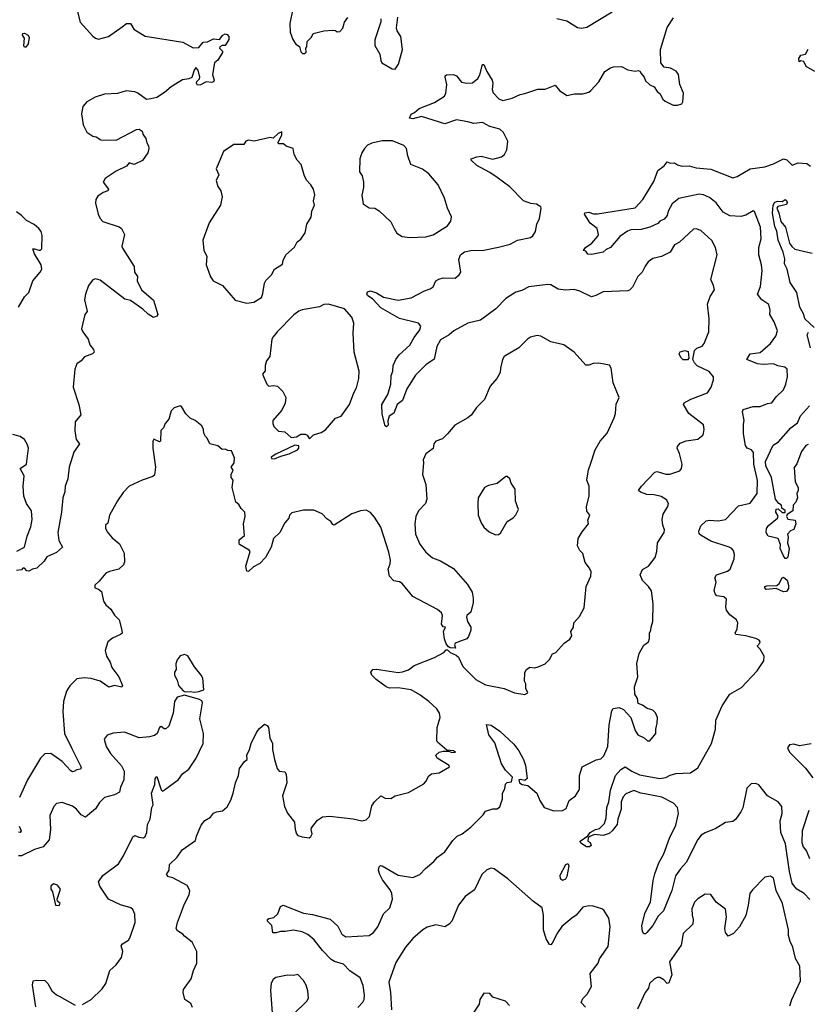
# Model space of a CAD drawing. Extents: x 2056909 to 2160450, y 827444 to 1016825.
# Tile 358 of 501: x 2106323 to 2111738, y 956643 to 963411. Entities that reach past the tile are written whole.
import ezdxf

# ---------------------------------------------------------------- set-up
doc = ezdxf.new("R2010")
doc.units = 0

msp = doc.modelspace()

# ---------------------------------------------------------------- linework, layer by layer
at = {"layer": '0CON10XD'}
for points in [[(2106720, 963465), (2106737.5, 963395), (2106825, 963298), (2106845, 963282.9), (2106865, 963278.1), (2106933.8, 963296.2), (2107027.9, 963362.1), (2107057.5, 963385), (2107083.9, 963383.9), (2107106.7, 963345), (2107185, 963296.7), (2107445, 963256.2), (2107515, 963216.7), (2107555, 963220), (2107585, 963257.5), (2107615, 963258.8), (2107655, 963280), (2107695.9, 963274.1), (2107720, 963305), (2107735, 963313.3), (2107748.8, 963308.8), (2107760, 963295), (2107760, 963275), (2107736.4, 963233.6), (2107715, 963233.3), (2107700, 963225), (2107697.5, 963215), (2107716.7, 963195), (2107716.7, 963185), (2107685, 963133.3), (2107662.5, 963115), (2107647.5, 963035), (2107658.8, 962995), (2107655, 962983.3), (2107645, 962978.8), (2107605, 962983.3), (2107565, 962962.5), (2107545, 962961.2), (2107538.8, 962975), (2107541.2, 962985), (2107560, 963005), (2107561.2, 963015), (2107550, 963065), (2107535, 963081.2), (2107521.9, 963065), (2107505.8, 963014.2), (2107485.7, 963004.3), (2107443, 962997), (2107365, 962950), (2107318.8, 962911.2), (2107265, 962876.7), (2107223.8, 962866.2), (2107195, 962862.5), (2107135, 962906), (2107114.2, 962914.2), (2107055, 962921.2), (2106995, 962904.3), (2106905, 962899.4), (2106840.7, 962879.3), (2106784.4, 962845.6), (2106756.6, 962813.4), (2106748.5, 962765), (2106758.6, 962688.6), (2106785, 962638), (2106825, 962611.2), (2106847.5, 962605), (2106880, 962585), (2106985, 962583.3), (2107125, 962656.2), (2107145, 962658.8), (2107163.8, 962645), (2107170, 962625), (2107191.2, 962595), (2107196.2, 962565), (2107208, 962545), (2107211.2, 962525), (2107203.9, 962496.1), (2107166.1, 962443.9), (2107110, 962415), (2107075, 962427.5), (2107057.5, 962405), (2106985, 962370.8), (2106910.2, 962319.8), (2106895.8, 962295), (2106933.3, 962245), (2106928.8, 962235), (2106897.2, 962222.8), (2106861.1, 962198.9), (2106845.7, 962175), (2106845, 962150), (2106861.9, 962075), (2106875.8, 962045), (2106895, 962024.4), (2107007.7, 961987.7), (2107023.3, 961975), (2107043.3, 961935), (2107026.2, 961855), (2107030.5, 961840.5), (2107108.8, 961715), (2107112.5, 961675), (2107132, 961645), (2107131.2, 961615), (2107159.2, 961555), (2107242, 961482), (2107272.5, 961385), (2107265, 961372.5), (2107243.9, 961363.9), (2107205, 961386.7), (2107170.3, 961420.3), (2107085, 961481.2), (2107045, 961490), (2106875, 961621.2), (2106845, 961630), (2106825, 961623.3), (2106795.8, 961585), (2106775.6, 961525), (2106769.1, 961485), (2106785.5, 961415.5), (2106786.7, 961405), (2106771.2, 961385), (2106748.8, 961285), (2106756.2, 961265), (2106792.5, 961215), (2106805.8, 961175), (2106830, 961145), (2106833.8, 961125), (2106823.3, 961115), (2106767.5, 961092.5), (2106746.2, 961065), (2106716.7, 961045), (2106702.3, 961007.7), (2106691.2, 960885), (2106728.8, 960765), (2106743.3, 960695), (2106704.2, 960645.8), (2106701.2, 960585), (2106710, 960525), (2106734, 960495), (2106695, 960437.5), (2106662.5, 960335), (2106653.8, 960255), (2106636, 960205), (2106633.8, 960165), (2106620, 960125), (2106610.6, 960025), (2106585.7, 959885), (2106591.7, 959831.7), (2106616, 959785), (2106575, 959747.5), (2106555, 959739.4), (2106510.5, 959719.5), (2106490.3, 959689.7), (2106439.5, 959640.5), (2106410, 959635), (2106385, 959620), (2106371.7, 959621.7), (2106355, 959640), (2106345, 959640), (2106335, 959630), (2106300, 959625)], [(2108201.2, 963485), (2108180, 963385), (2108183.3, 963325), (2108200, 963275), (2108222, 963242), (2108246.7, 963226.7), (2108255, 963190), (2108268.3, 963178.3), (2108281.7, 963178.3), (2108291.7, 963188.3), (2108290, 963215), (2108297.5, 963225), (2108298.3, 963261.7), (2108329.3, 963290.7), (2108340, 963315), (2108415, 963333.3), (2108475, 963338.8), (2108495, 963336.7), (2108505, 963327.5), (2108525, 963330), (2108545, 963352.5), (2108556.4, 963393.6), (2108578.8, 963425)], [(2108905, 963070), (2108926.2, 963105), (2108953.9, 963206.1), (2108943.8, 963295), (2108918.8, 963335), (2108914, 963355), (2108922.5, 963427.5)], [(2110015, 963420), (2110085, 963403.3), (2110157.9, 963357.9), (2110185, 963353.1), (2110221.5, 963358.5), (2110396, 963465)], [(2110595, 963040), (2110617, 963017), (2110625, 962990), (2110655, 962962.5), (2110685, 962950), (2110705, 962917.5), (2110723, 962903), (2110743.8, 962865), (2110760.2, 962850.2), (2110815, 962823.8), (2110846.1, 962823.9), (2110875, 962832.5), (2110883.3, 962846.7), (2110886.9, 962905), (2110862, 962965), (2110853.3, 963035), (2110836.4, 963056.4), (2110797.7, 963077.7), (2110753.9, 963083.9), (2110730, 963115), (2110728, 963205), (2110775, 963356.7), (2110817, 963423)], [(2108806.4, 963416.4), (2108806.4, 963396.4), (2108765, 963272.5), (2108764.3, 963234.3), (2108798, 963175), (2108805, 963130), (2108813.3, 963115), (2108883, 963073), (2108905, 963070)], [(2106365, 963221.2), (2106355, 963222.5), (2106351.4, 963231.4), (2106355.8, 963285), (2106342.5, 963305), (2106344.4, 963315.6), (2106355, 963318.6), (2106381.2, 963305), (2106387.7, 963287.7), (2106380.9, 963245), (2106365, 963221.2)], [(2111790, 963055), (2111730, 963090), (2111715, 963122.5), (2111692.5, 963127.5), (2111681.7, 963121.7), (2111680, 963145), (2111693.9, 963166.1), (2111726, 963174), (2111745, 963207.5)], [(2108648.3, 956621.7), (2108682.6, 956657.4), (2108691.5, 956675), (2108694.6, 956705.4), (2108685, 956771.2), (2108664.4, 956825), (2108592.7, 956872.7), (2108548.3, 956918.3), (2108487, 956937), (2108465, 956950.6), (2108405, 957011.9), (2108346.5, 957086.5), (2108305, 957122.2), (2108265, 957141.5), (2108205, 957153.1), (2108147, 957143), (2108115, 957144), (2108086.4, 957133.6), (2108064.4, 957134.4), (2108056.2, 957185), (2108027.5, 957215), (2108027.5, 957225), (2108036.4, 957233.6), (2108069.5, 957240.5), (2108098, 957265), (2108116.7, 957315), (2108135, 957323.8), (2108275, 957270.6), (2108335, 957261.1), (2108457.1, 957227.1), (2108509.4, 957179.4), (2108538.8, 957125), (2108565, 957106.2), (2108725, 957117.1), (2108755, 957137.1), (2108785, 957175.8), (2108824.5, 957265), (2108868.2, 957305), (2108885.5, 957365), (2108880.9, 957405), (2108870.8, 957430.8), (2108818.3, 957498.3), (2108798.8, 957535), (2108790.4, 957565), (2108795, 957588.8), (2108803.5, 957596.5), (2108815, 957595.5), (2108925, 957531.1), (2109025, 957514.4), (2109075, 957534.3), (2109113.1, 957576.9), (2109171.1, 957625), (2109194.4, 957655), (2109245, 957691.9), (2109301.4, 957768.6), (2109331.5, 957798.5), (2109364, 957815), (2109425, 957860), (2109508.8, 957945), (2109525, 957971.2), (2109575, 957986.2), (2109605, 957987.5), (2109625, 958000), (2109642.5, 958055), (2109643.1, 958095), (2109657.5, 958125), (2109663.1, 958156.9), (2109675, 958168.6), (2109705, 958173.1), (2109711.9, 958205), (2109663.4, 958253.4), (2109635.5, 958295), (2109590.7, 958440.7), (2109549.2, 958495), (2109533, 958567), (2109565, 958562), (2109625, 958520.8), (2109720.9, 958430.9), (2109754.2, 958385), (2109785.7, 958325), (2109799.4, 958285), (2109811.2, 958195), (2109795, 958181.2), (2109765, 958189.2), (2109755, 958186.2), (2109760, 958165), (2109777.5, 958155), (2109816.9, 958146.9), (2109878, 958095), (2109898.8, 958045), (2109930, 957995), (2109995, 957972), (2110055, 957974.2), (2110080.3, 957989.7), (2110101.2, 958045), (2110143.8, 958075), (2110167.9, 958112.1), (2110172.5, 958125), (2110172, 958215), (2110191.2, 958275), (2110287, 958323), (2110319.3, 958330.7), (2110339.1, 958350.9), (2110365.6, 958415), (2110375.6, 958565), (2110395, 958660), (2110404, 958676), (2110445, 958684), (2110475, 958668.8), (2110523.8, 958615), (2110554.3, 958525), (2110574, 958495), (2110617.5, 958475), (2110640, 958455), (2110656.1, 958453.9), (2110695.8, 958504.2), (2110696, 958535), (2110706.7, 958575), (2110708.8, 958615), (2110695, 958646.7), (2110675, 958663.8), (2110636.1, 958676.1), (2110605, 958700), (2110575, 958710), (2110570, 958745), (2110553.3, 958775), (2110550, 958825), (2110572.5, 958895), (2110566.2, 958985), (2110581.2, 959055), (2110615, 959112.5), (2110646.7, 959135), (2110653.6, 959156.4), (2110652, 959195), (2110663.3, 959215), (2110663.6, 959236.4), (2110677.1, 959275), (2110678.8, 959395), (2110666.2, 959485), (2110646, 959515), (2110605, 959556), (2110590, 959595), (2110605, 959631.2), (2110646.2, 959653.8), (2110691.2, 959715), (2110703.8, 959755), (2110708.8, 959815), (2110753.8, 959885), (2110756, 959905), (2110743.9, 959936.1), (2110739.2, 959975), (2110747.3, 960012.7), (2110780, 960065), (2110784, 960085), (2110770.9, 960110.9), (2110733.4, 960133.4), (2110685, 960144.5), (2110635, 960147.7), (2110592.2, 960162.2), (2110577.5, 960175), (2110598.8, 960205), (2110690, 960300), (2110705, 960304.4), (2110765, 960287.8), (2110793.2, 960286.8), (2110861.2, 960308.8), (2110874.1, 960325.9), (2110876.9, 960355), (2110859.3, 960429.3), (2110842.5, 960465), (2110845, 960477.5), (2110865, 960500), (2110904.3, 960515.7), (2110985, 960526.7), (2111018.8, 960555), (2111025, 960567.5), (2111030, 960595), (2111023.3, 960625), (2110924.6, 960704.6), (2110886, 960765), (2110892.5, 960777.5), (2110938.2, 960801.8), (2111051.2, 960845), (2111076.9, 960885), (2111092.5, 960935), (2111092.5, 960955), (2111062.8, 960992.8), (2110981.7, 961031.7), (2110962.1, 961052.1), (2110952, 961075), (2110961.9, 961138.1), (2110977.6, 961152.4), (2111015, 961168), (2111030, 961185), (2111060.8, 961265), (2111064.2, 961355), (2111050.8, 961455), (2111071.2, 961508.8), (2111099.2, 961555), (2111094.2, 961585), (2111075.7, 961625), (2111119.2, 961795), (2111107.5, 961845), (2111082.1, 961892.1), (2111005, 961960.8), (2110975, 961973.8), (2110955, 961971.2), (2110858.9, 961881.1), (2110826.1, 961863.9), (2110795, 961812), (2110735, 961784.3), (2110675, 961769.2), (2110644, 961746), (2110622.2, 961717.8), (2110602, 961675), (2110572.9, 961645), (2110537.3, 961572.7), (2110515, 961551.2), (2110503.9, 961546.1), (2110335, 961540), (2110285, 961514.5), (2110255, 961505.6), (2110175, 961544.5), (2110135, 961556.2), (2110075, 961551.1), (2110025, 961558.9), (2109975, 961588.5), (2109955, 961591.5), (2109823.3, 961575), (2109775, 961550), (2109735, 961537.9), (2109665, 961493.8), (2109595.7, 961424.3), (2109490.6, 961345), (2109405, 961324), (2109306.7, 961273.3), (2109275.8, 961245), (2109215, 961209.4), (2109191.1, 961165), (2109173.2, 961076.8), (2109115, 961038.1), (2109043.6, 960966.4), (2108985.5, 960874.5), (2108955.8, 960794.2), (2108918.8, 960765), (2108895, 960706.7), (2108863.9, 960686.1), (2108853, 960653), (2108856.4, 960623.6), (2108845, 960612.5), (2108835, 960620), (2108815, 960700), (2108812.5, 960765), (2108854.5, 960835.5), (2108874.5, 960905), (2108876.9, 960965), (2108888, 960995), (2108891.2, 961035), (2108909.2, 961075), (2108932.8, 961107.2), (2109006.2, 961173.8), (2109035, 961227.5), (2109075, 961280), (2109080, 961305), (2109065.4, 961325.4), (2108935, 961358), (2108805, 961431.2), (2108749.7, 961489.7), (2108715, 961514.2), (2108710, 961525), (2108715, 961540), (2108735, 961546.7), (2108775, 961534), (2108825, 961502.9), (2108925.8, 961484.2), (2109015, 961500), (2109105, 961546.2), (2109145, 961560), (2109165.8, 961574.2), (2109184.3, 961615.7), (2109205, 961628), (2109235, 961636), (2109316.7, 961635), (2109345, 961656.7), (2109356.2, 961675), (2109342.7, 961762.7), (2109354.5, 961795.5), (2109380, 961815), (2109425, 961825.5), (2109513.1, 961826.9), (2109615, 961846.7), (2109695, 961868.8), (2109745, 961895.8), (2109835, 961912.9), (2109851.2, 961925), (2109870, 961955), (2109878, 962005), (2109896.2, 962045), (2109909.2, 962115), (2109906, 962125), (2109875, 962144), (2109838.3, 962148.3), (2109785.7, 962165.7), (2109692.8, 962262.8), (2109605, 962326.7), (2109555, 962361.5), (2109465, 962409.2), (2109426.7, 962445), (2109426.7, 962455), (2109465, 962469.2), (2109495, 962472), (2109575, 962452.9), (2109635, 962468.6), (2109655, 962484.2), (2109673.1, 962516.9), (2109677.9, 962575), (2109648.9, 962635), (2109625, 962659.4), (2109555, 962677.1), (2109504.2, 962704.2), (2109445, 962696.4), (2109405, 962710), (2109325, 962721.9), (2109245, 962695.4), (2109085.6, 962744.4), (2109025, 962730), (2109003.8, 962735), (2109015, 962761.2), (2109037.5, 962772.5), (2109068.9, 962801.1), (2109175, 962840.8), (2109244.4, 962885.6), (2109252.5, 962905), (2109258.6, 962965), (2109248.8, 963015), (2109247.5, 963025), (2109258, 963032), (2109305, 963033.1), (2109325, 963024.2), (2109360.5, 962980.5), (2109395.9, 962974.1), (2109435, 962978), (2109473.6, 963006.4), (2109487.4, 963032.6), (2109505, 963102.5), (2109515, 963102.5), (2109534.6, 963054.6), (2109571.9, 962995), (2109576.9, 962975), (2109571.7, 962931.7), (2109578.7, 962908.7), (2109616.9, 962866.9), (2109645, 962855.5), (2109708.8, 962871.2), (2109762.9, 962897.1), (2109797, 962903), (2109885, 962933.8), (2109935, 962932.9), (2110005, 962960), (2110033.3, 962923.3), (2110085, 962890.8), (2110138.3, 962901.7), (2110195, 962901.2), (2110235, 962913.8), (2110250, 962925), (2110305, 962983.8), (2110346.2, 963055), (2110385, 963080.8), (2110405, 963087.1), (2110459.5, 963089.5), (2110505, 963066.7), (2110555, 963057.5), (2110575, 963062.5), (2110586.4, 963056.4), (2110595, 963040)], [(2107885, 961463.3), (2107931.7, 961468.3), (2107985, 961502.5), (2107995, 961530), (2108005, 961600), (2108015, 961617.5), (2108055, 961657.5), (2108073.6, 961696.4), (2108128.8, 961731.2), (2108133.6, 961756.4), (2108152.5, 961795), (2108213, 961847), (2108230, 961885), (2108255, 961902.5), (2108286.7, 961945), (2108296.7, 962005), (2108325.9, 962054.1), (2108331.2, 962095), (2108350, 962135), (2108344, 962165), (2108353, 962207), (2108343.8, 962245), (2108325, 962276.7), (2108296.2, 962305), (2108280, 962335), (2108257.5, 962415), (2108230, 962445), (2108210, 962485), (2108202.5, 962525), (2108155, 962542.5), (2108137.7, 962557.7), (2108105, 962557.5), (2108097.5, 962565), (2108125, 962617.5), (2108125, 962640), (2108100.9, 962629.1), (2108065, 962596.7), (2108045, 962601.2), (2107935, 962576.2), (2107895, 962583.3), (2107877.5, 962575), (2107865, 962553.8), (2107795, 962552.5), (2107723.8, 962505), (2107694.2, 962435), (2107674, 962385), (2107692, 962345), (2107674, 962305), (2107684, 962265), (2107705.8, 962235), (2107715.9, 962194.1), (2107703.8, 962135), (2107625.8, 962014.2), (2107582.9, 961895), (2107589.2, 961825), (2107608.8, 961785), (2107604.5, 961725), (2107635, 961642.5), (2107653.3, 961615), (2107717.5, 961585), (2107805, 961483.3), (2107885, 961463.3)], [(2109005, 961914.3), (2109115, 961919.4), (2109165, 961931.1), (2109263.3, 961995), (2109287.5, 962025), (2109292.5, 962055), (2109263.8, 962115), (2109243.8, 962185), (2109200, 962275), (2109135, 962352), (2109092.7, 962382.7), (2109012, 962415), (2108991.9, 962475), (2108982.9, 962525), (2108965, 962545.7), (2108885, 962578.9), (2108815, 962578.6), (2108745, 962562.9), (2108715, 962547.5), (2108693.6, 962526.4), (2108674.2, 962495), (2108662, 962455), (2108658.8, 962365), (2108677.5, 962337.5), (2108686.2, 962295), (2108686.4, 962256.4), (2108676.2, 962205), (2108683.3, 962145), (2108725, 962116.7), (2108765, 962116), (2108795, 962096.2), (2108875, 962022), (2108896.7, 961976.7), (2108915, 961944), (2108951.7, 961921.7), (2109005, 961914.3)], [(2111755, 957362.5), (2111715.5, 957405.5), (2111665.8, 957435), (2111645, 957460), (2111635, 957476), (2111614.8, 957554.8), (2111587.9, 957745), (2111555.8, 957825), (2111550.8, 957905), (2111566.3, 957955), (2111562.9, 958002.9), (2111537.1, 958035), (2111464.5, 958075), (2111405, 958150.8), (2111385, 958161.9), (2111352.1, 958157.9), (2111321.7, 958128.3), (2111295, 957993.8), (2111282.2, 957965), (2111245, 957914.3), (2111225, 957898.6), (2111175, 957893.6), (2111109.2, 957850.8), (2111035, 957822.1), (2111008.9, 957805), (2110984.8, 957775.2), (2110905, 957616.7), (2110866.4, 957573.6), (2110832.7, 957525), (2110807.5, 957425), (2110748.2, 957285), (2110711.7, 957248.3), (2110675.6, 957185), (2110635, 957136), (2110625, 957126.7), (2110615, 957127.5), (2110604.4, 957144.4), (2110601.2, 957185), (2110624.3, 957275), (2110660, 957345), (2110678.4, 957495), (2110690.3, 957539.7), (2110717.5, 957615), (2110752, 957678), (2110789.6, 957785), (2110834.6, 957875), (2110853.1, 957955), (2110846.4, 957996.4), (2110818.6, 958025), (2110737.3, 958067.3), (2110632.7, 958087.3), (2110593.3, 958093.3), (2110545, 958112.7), (2110491.2, 958088.8), (2110471.3, 958068.7), (2110457.9, 958035), (2110457.5, 957985), (2110435.8, 957915), (2110431.7, 957878.3), (2110396.7, 957835), (2110375, 957816.7), (2110335, 957803.3), (2110275, 957810), (2110242.5, 957797.5), (2110232.5, 957787.5), (2110230, 957765), (2110246.1, 957756.1), (2110252.5, 957735), (2110240, 957725), (2110220, 957725), (2110180.7, 957750.7), (2110177.5, 957765), (2110230, 957800), (2110245, 957823.3), (2110282.5, 957845), (2110308.8, 957851.2), (2110343.1, 957886.9), (2110354.4, 957925.6), (2110360.5, 957995), (2110372.7, 958035), (2110384.5, 958115), (2110418.5, 958215), (2110455, 958258.1), (2110485, 958276.4), (2110531.9, 958245), (2110585, 958219.7), (2110724.2, 958194.2), (2110765, 958202.9), (2110795, 958218), (2110835, 958230), (2110935, 958234.2), (2110985, 958268.8), (2111079.6, 958435), (2111106.4, 958535), (2111110, 958595), (2111153.3, 958695), (2111205.6, 958774.4), (2111285, 958820), (2111394.4, 958935), (2111439.4, 959005), (2111440.8, 959035), (2111413.3, 959085), (2111393.3, 959105), (2111411.2, 959125), (2111413.8, 959135), (2111406.2, 959145), (2111385, 959157.5), (2111316, 959176), (2111245.8, 959185.8), (2111243.1, 959195), (2111256.9, 959225), (2111261.4, 959265), (2111252, 959285), (2111205, 959319.2), (2111182.1, 959352.1), (2111178, 959375), (2111183.3, 959426.7), (2111165, 959444.2), (2111115, 959451.2), (2111105, 959463.8), (2111097, 959487), (2111111.9, 959545), (2111102, 959575), (2111113.8, 959595), (2111189.1, 959620.9), (2111208, 959635), (2111234.5, 959705.5), (2111236.5, 959735), (2111229.7, 959759.7), (2111218.8, 959775), (2111200, 959785), (2111075, 959825.5), (2111008.6, 959865), (2110995, 959878), (2110991.2, 959895), (2111005, 959931.1), (2111042.8, 959967.2), (2111065, 959971.9), (2111125, 959965.7), (2111175, 959976), (2111265, 960070), (2111345, 960088.8), (2111392.5, 960155), (2111394.6, 960244.6), (2111370, 960355), (2111367.1, 960435), (2111354.1, 960454.1), (2111325, 960466.7), (2111314.2, 960484.2), (2111298.5, 960565), (2111299.7, 960629.7), (2111303.5, 960655), (2111291.9, 960715), (2111297.9, 960732.1), (2111365, 960752.5), (2111415, 960751.4), (2111465, 960772), (2111495, 960777.5), (2111525, 960817.5), (2111573.6, 960866.4), (2111591.2, 960905), (2111601.2, 960955), (2111599.3, 961009.3), (2111583.6, 961023.6), (2111535, 961031.2), (2111505, 961045.6), (2111435, 961041.2), (2111395, 961045.4), (2111323.2, 961075), (2111345, 961114.6), (2111415, 961124.2), (2111485.7, 961185), (2111520.6, 961235), (2111532.7, 961272.7), (2111511.2, 961335), (2111481.2, 961385), (2111482, 961415), (2111472.7, 961452.7), (2111424.5, 961484.5), (2111396.2, 961525), (2111415.9, 961575.9), (2111428, 961685), (2111423.8, 961725), (2111404.2, 961794.2), (2111404.4, 961844.4), (2111420, 961905), (2111415.3, 961985.3), (2111375, 962092.5), (2111365, 962096.7), (2111315, 962066.9), (2111282.1, 962057.9), (2111205, 962062.3), (2111159, 962089), (2111112.4, 962152.4), (2111065, 962188.9), (2111025, 962206.9), (2110995, 962212.1), (2110855, 962182.2), (2110809.1, 962145), (2110780.5, 962095), (2110774.4, 962065), (2110755, 962040), (2110725, 962026.2), (2110710.9, 962009.1), (2110656.2, 961983.8), (2110595, 961967.8), (2110525, 961966.7), (2110502.1, 961957.9), (2110450, 961920), (2110385, 961846), (2110355, 961831.2), (2110335, 961812), (2110255, 961796.7), (2110228.3, 961798.3), (2110215, 961820), (2110200, 961825), (2110212.5, 961845), (2110255.8, 961874.2), (2110298.1, 961921.9), (2110302, 961935), (2110294, 961975), (2110245, 962012.9), (2110206.7, 962075), (2110207.5, 962082.5), (2110237, 962087), (2110267, 962077), (2110295, 962075.8), (2110555, 962116.9), (2110606.7, 962175), (2110682.4, 962297.6), (2110710.8, 962375), (2110753.4, 962406.6), (2110775, 962432.9), (2110795, 962425.6), (2110825, 962426.7), (2110845, 962412.5), (2110875, 962403.1), (2110925, 962405.5), (2110975, 962392.7), (2111075, 962384.4), (2111225, 962324.3), (2111255, 962332.5), (2111345.8, 962385.8), (2111445, 962399.4), (2111505, 962420), (2111575, 962454), (2111597.3, 962447.3), (2111635, 962411.2), (2111675, 962426.7), (2111735, 962422.5), (2111760, 962405)], [(2111785.8, 961295), (2111720.8, 961355), (2111713.5, 961385), (2111686.4, 961435), (2111665.3, 961535.3), (2111621.2, 961605), (2111599.7, 961695), (2111582, 961732), (2111583.4, 961766.6), (2111572.9, 961812.9), (2111538.4, 961895), (2111527.8, 961957.8), (2111515, 961988.8), (2111497.8, 962082.2), (2111502.7, 962135), (2111515, 962156.9), (2111535, 962162.9), (2111565, 962160.8), (2111585, 962174), (2111595, 962168), (2111599.1, 962155), (2111595, 962140), (2111535, 962126), (2111528.8, 962115), (2111542.7, 962082.7), (2111555, 962023.3), (2111588.8, 961985), (2111614.6, 961875), (2111630.8, 961850.8), (2111653.3, 961833.3), (2111772.5, 961805)], [(2106315, 961435.5), (2106354.8, 961505), (2106386.7, 961535), (2106412.7, 961615), (2106464.5, 961675), (2106474.6, 961695), (2106469.6, 961725), (2106425, 961802), (2106413.3, 961835), (2106425, 961836.7), (2106455, 961825.7), (2106465, 961825.8), (2106474.2, 961835), (2106477, 961927), (2106470.6, 961955), (2106455.3, 961975.3), (2106422.8, 962002.8), (2106369.7, 962029.7), (2106336.2, 962065), (2106299.7, 962089.7)], [(2108315, 960530), (2108343, 960557), (2108395, 960573.8), (2108425, 960592.5), (2108495, 960671.2), (2108534.2, 960685.8), (2108590, 960765), (2108619.2, 960845), (2108639.3, 960880.7), (2108654.4, 960945.6), (2108656.9, 960995), (2108623.3, 961125), (2108614.5, 961255.5), (2108619.2, 961325), (2108607.3, 961367.3), (2108555, 961424.3), (2108445.7, 961455.7), (2108415, 961454.3), (2108383.4, 961436.6), (2108265, 961415.8), (2108243, 961407), (2108208.8, 961381.2), (2108092.5, 961265), (2108065, 961230), (2108057.5, 961215), (2108042.5, 961095), (2108020, 961065), (2108010, 961035), (2108011.7, 960998.3), (2107992.5, 960975), (2108022.5, 960905), (2108035, 960892.5), (2108065, 960897.5), (2108095, 960892.5), (2108132.5, 960855), (2108153.6, 960813.6), (2108148.8, 960775), (2108125, 960727.5), (2108063, 960657), (2108062.5, 960635), (2108070, 960615), (2108101.7, 960581.7), (2108145, 960577.5), (2108188.3, 960538.3), (2108225, 960543.3), (2108255, 960562.5), (2108285, 960562.5), (2108300, 960555), (2108315, 960530)], [(2111760.7, 961155), (2111737.5, 961245), (2111746.1, 961263.9)], [(2107511.7, 956621.7), (2107499.3, 956649.3), (2107457.5, 956675), (2107446.2, 956725), (2107448.8, 956745), (2107501.7, 956818.3), (2107517.5, 956875), (2107540, 956925), (2107540, 957005), (2107509.5, 957069.5), (2107455, 957112), (2107445, 957126.2), (2107407.3, 957147.3), (2107399.2, 957165), (2107407.1, 957205), (2107455.6, 957334.4), (2107488, 957395), (2107492, 957425), (2107475, 957459.2), (2107375, 957512), (2107345, 957518.8), (2107332.5, 957535), (2107350, 957565), (2107353.3, 957605), (2107405, 957653.8), (2107438.8, 957705), (2107530.6, 957769.4), (2107539.5, 957799.5), (2107570, 957875), (2107595, 957906.7), (2107635, 957930), (2107655, 957956.7), (2107675, 957966.2), (2107717.7, 957972.3), (2107749.7, 958000.3), (2107774.2, 958045.8), (2107791.2, 958095), (2107806, 958165), (2107826.2, 958215), (2107833.8, 958265), (2107868.3, 958311.7), (2107887.5, 958325), (2107883.6, 958356.4), (2107903.3, 958395), (2107914.1, 958435.9), (2107954.1, 958515.9), (2107970.7, 958539.3), (2108005, 958567.5), (2108025, 958560), (2108032.5, 958545), (2108043.3, 958475), (2108060, 958435), (2108060, 958395), (2108074, 958325), (2108092, 958265), (2108106, 958246), (2108145, 958241.2), (2108154.2, 958224.2), (2108159.2, 958165), (2108129.2, 958075), (2108143, 958003), (2108165, 957957.5), (2108213.3, 957895), (2108216.2, 957845), (2108226.7, 957815), (2108235, 957803.3), (2108265, 957793.3), (2108313, 957787), (2108325, 957796.7), (2108333.8, 957815), (2108326.7, 957845), (2108330, 957855), (2108371.1, 957908.9), (2108405, 957930.6), (2108455, 957935.5), (2108615, 957916.9), (2108675, 957904.3), (2108705, 957912), (2108728.8, 957935), (2108745, 958007.5), (2108763.3, 958035), (2108805, 958076.7), (2108835, 958060), (2108875, 958057.5), (2108903.6, 958076.4), (2108995, 958100), (2109100.8, 958159.2), (2109116.2, 958175), (2109135, 958212.5), (2109153.9, 958226.1), (2109205.9, 958234.1), (2109277.5, 958275), (2109276.7, 958285), (2109193.3, 958335), (2109184, 958356), (2109206.7, 958375), (2109235, 958383.1), (2109273.3, 958383.3), (2109295, 958373.1), (2109320, 958375), (2109305, 958385.8), (2109260, 958390), (2109196.2, 958445), (2109191.2, 958455), (2109193.8, 958545), (2109213.8, 958615), (2109210, 958645), (2109190.8, 958675), (2109135.6, 958725), (2109075, 958770), (2109015, 958803.5), (2108925, 958818.7), (2108865, 958816.8), (2108842.5, 958825), (2108773.1, 958875), (2108744.4, 958905), (2108737.1, 958925), (2108751.2, 958945), (2108775, 958947.8), (2108924.5, 958924.5), (2108955, 958927.8), (2108995, 958942.9), (2109035, 958972.9), (2109173.9, 959026.1), (2109238.3, 959061.7), (2109255, 959080), (2109265, 959080), (2109281.7, 959061.7), (2109323.6, 959043.6), (2109339.5, 959029.5), (2109370, 958965), (2109460, 958875), (2109525, 958838), (2109653.9, 958813.9), (2109725, 958783.3), (2109795, 958773.3), (2109816.4, 958783.6), (2109803, 958813), (2109802.5, 958845), (2109792.5, 958865), (2109797, 958923), (2109807.5, 958945), (2109830.7, 958959.3), (2109865, 958956.7), (2109888.3, 958961.7), (2109935, 958982.5), (2109965, 959012.5), (2109987, 959053), (2110008.3, 959061.7), (2110067.5, 959125), (2110105, 959152.5), (2110118.8, 959175), (2110113.3, 959205), (2110131.2, 959235), (2110133.8, 959265), (2110172.1, 959307.9), (2110205, 959367.5), (2110217.5, 959515), (2110248.8, 959585), (2110252, 959615), (2110240.9, 959640.9), (2110210.9, 959680.9), (2110195, 959742.5), (2110175, 959762.5), (2110157.5, 959795), (2110163.3, 959845), (2110189.3, 959890.7), (2110233.3, 959945), (2110229.3, 959970.7), (2110242.5, 960005), (2110222.3, 960032.3), (2110218.8, 960065), (2110238, 960135), (2110238.8, 960205), (2110221.4, 960245), (2110232.9, 960317.1), (2110248.1, 960355), (2110280, 960455), (2110315, 960513.8), (2110361.2, 960568.8), (2110410, 960675), (2110420, 960705), (2110425, 960767.5), (2110444.2, 960815), (2110402.5, 960915), (2110390, 961015), (2110377, 961037), (2110305, 961050.8), (2110265, 961048.1), (2110235, 961035.5), (2110215, 961035.5), (2110135.4, 961125.4), (2110065, 961176), (2109975, 961196), (2109905, 961236), (2109880.5, 961239.5), (2109835, 961228), (2109813.3, 961215), (2109754.3, 961155.7), (2109653.8, 961095), (2109642.9, 961075), (2109627.5, 961015), (2109626, 960985), (2109603.8, 960945), (2109557.7, 960892.3), (2109518.7, 960801.3), (2109463.3, 960745), (2109430, 960695), (2109405, 960673.8), (2109315.7, 960624.3), (2109265, 960563.3), (2109229.1, 960530.9), (2109183.3, 960515), (2109170, 960495), (2109166.1, 960463.9), (2109115, 960427.5), (2109096.4, 960386.4), (2109100, 960365), (2109091.4, 960285), (2109114.5, 960215), (2109122, 960115), (2109113.5, 960085), (2109064.3, 960035), (2109046.7, 959995), (2109038.9, 959945), (2109044.3, 959875), (2109075, 959806.7), (2109115, 959750), (2109161.1, 959711.1), (2109215, 959691.4), (2109305, 959637.5), (2109402.5, 959527.5), (2109432.9, 959475), (2109440.8, 959435), (2109440.8, 959405), (2109425, 959337.5), (2109397.5, 959315), (2109393.8, 959305), (2109402.5, 959275), (2109425.4, 959235.4), (2109425.5, 959215), (2109408.9, 959171.1), (2109396.7, 959155), (2109317.5, 959125), (2109312.5, 959115), (2109318.3, 959091.7), (2109282.5, 959092.5), (2109270, 959100), (2109255, 959120), (2109243.3, 959155), (2109237.5, 959205), (2109250, 959235), (2109235, 959237.5), (2109223.3, 959255), (2109230, 959315), (2109222.5, 959335), (2109195, 959356.7), (2109026.4, 959446.4), (2108952.5, 959535), (2108935, 959546.7), (2108894.2, 959554.2), (2108865.8, 959585.8), (2108857.1, 959635), (2108870.3, 959669.7), (2108871.9, 959695), (2108861.7, 959751.7), (2108805, 959923.3), (2108761.4, 959991.4), (2108735, 960022.5), (2108705, 960038.6), (2108665, 960035.8), (2108607.5, 960015)], [(2110915, 961072.5), (2110885, 961074), (2110868.3, 961088.3), (2110856.2, 961115), (2110863, 961127), (2110895, 961137.5), (2110919.3, 961129.3), (2110922.5, 961085), (2110915, 961072.5)], [(2108607.5, 960015), (2108485, 959937.5), (2108475, 959940), (2108461.7, 959961.7), (2108435, 959980), (2108403.3, 960015), (2108345, 960039.2), (2108275, 960038.8), (2108195, 960021.4), (2108177.5, 960005), (2108173.8, 959985), (2108146.8, 959953.2), (2108111.2, 959885), (2108068, 959845), (2108052.5, 959785), (2108013.8, 959715), (2107975, 959673.3), (2107929.3, 959650.7), (2107895, 959617.5), (2107885, 959620), (2107877.5, 959655), (2107907.5, 959755), (2107900, 959765), (2107835, 959802.5), (2107832.5, 959815), (2107832.5, 959835), (2107867.5, 959865), (2107862.5, 959945), (2107872.5, 959995), (2107870, 960025), (2107845, 960050), (2107829.3, 960079.3), (2107810, 960095), (2107783.3, 960195), (2107790, 960245), (2107777.5, 960265), (2107777.5, 960285), (2107790, 960315), (2107777.5, 960335), (2107797.5, 960365), (2107799.3, 960399.3), (2107778.3, 960448.3), (2107755, 960450), (2107735, 960460), (2107715, 960457.5), (2107685, 960482.5), (2107630, 960495), (2107612.5, 960535), (2107600, 960545), (2107588.3, 960568.3), (2107587.5, 960595), (2107575, 960620), (2107530, 960655), (2107495, 960672.5), (2107465, 960702.5), (2107435, 960752.5), (2107425, 960757.5), (2107385, 960742.5), (2107365, 960722.5), (2107348.8, 960665), (2107323.9, 960636.1), (2107312.5, 960605), (2107293.6, 960586.4), (2107290, 960515), (2107285, 960510), (2107245, 960527.5), (2107238.8, 960515), (2107238.9, 960465), (2107255.8, 960335.8), (2107249.3, 960280.7), (2107239.1, 960270.9), (2107164.5, 960245.5), (2107075, 960204), (2107035, 960161.2), (2106995, 960103.8), (2106941.2, 960005), (2106928.8, 959951.2), (2106913, 959937), (2106913.8, 959916.2), (2106925, 959890), (2106959.7, 959849.7), (2107009.2, 959809.2), (2107040.6, 959745), (2107042.5, 959685), (2107035.6, 959664.4), (2107004, 959635), (2106941.1, 959618.9), (2106915, 959605.7), (2106869.5, 959550.5), (2106840, 959525), (2106840, 959505), (2106865, 959496.7), (2106885, 959480), (2106900, 959415), (2106915, 959390), (2106949.4, 959359.4), (2106975, 959316.7), (2107006.7, 959285), (2107026.2, 959215), (2107026.7, 959195), (2107016.7, 959185), (2106960.3, 959159.7), (2106928.8, 959135), (2106911.2, 959075), (2106920, 959035), (2106945.5, 958995.5), (2106957.3, 958957.3), (2107005, 958893.3), (2107030, 958835), (2107025, 958823.3), (2106975, 958834), (2106935, 958822.5), (2106875, 958864.4), (2106815, 958882.9), (2106765, 958887.5), (2106715, 958879.2), (2106667.6, 958832.4), (2106645.7, 958795), (2106625, 958723.3), (2106619.1, 958655), (2106631.1, 958505), (2106682, 958402), (2106745.9, 958274.1), (2106740, 958260), (2106715, 958255.8), (2106695, 958243.8), (2106685, 958241.2), (2106675, 958248.8), (2106615, 958313.1), (2106535.9, 958365.9), (2106495, 958365.5), (2106465, 958336), (2106377.5, 958185), (2106321.5, 958065)], [(2111745, 960490), (2111727, 960483), (2111697.3, 960442.7), (2111665, 960357.5), (2111647.5, 960332.5), (2111654.5, 960234.5), (2111676, 960195), (2111676.2, 960175), (2111666.7, 960155), (2111670, 960125), (2111660, 960095), (2111641.2, 960075), (2111637.5, 960035), (2111600, 960010), (2111594, 959995), (2111605, 959978.8), (2111655, 959970), (2111660, 959945), (2111645, 959907.5), (2111623.6, 959896.4), (2111602.5, 959875), (2111607.5, 959855), (2111601.2, 959815), (2111614.3, 959775), (2111603.8, 959716.2), (2111595, 959707.5), (2111585, 959707.5), (2111573.8, 959725), (2111552.5, 959775), (2111553, 959803), (2111536.7, 959845), (2111470, 959860), (2111454.3, 959885), (2111456.6, 959913.4), (2111470.5, 959935), (2111534.2, 959985), (2111537.5, 959997.5), (2111522, 960025), (2111525, 960046.2), (2111538, 960048), (2111564.2, 960024.2), (2111586.4, 960023.6), (2111585, 960036.2), (2111563, 960053), (2111560, 960075), (2111543.3, 960085), (2111520, 960115), (2111492.9, 960265), (2111453, 960345), (2111450.7, 960375), (2111503.7, 960486.3), (2111539.8, 960510.2), (2111624, 960605), (2111669.6, 960640.4), (2111692.4, 960687.6), (2111753.2, 960756.8)], [(2106302.3, 959757.7), (2106356.7, 959785), (2106375, 959860), (2106400, 959925), (2106409.1, 959975), (2106403.9, 960035), (2106368.6, 960085), (2106352, 960135), (2106346, 960204), (2106354.6, 960275), (2106326.2, 960325), (2106369.5, 960355), (2106382.5, 960465), (2106373.9, 960493.9), (2106355, 960524.2), (2106326.4, 960546.4), (2106275, 960559.7)], [(2108075, 960392.3), (2108118.2, 960411.8), (2108175, 960426.6), (2108234, 960455), (2108241.8, 960465), (2108241.8, 960481.8), (2108214.5, 960485.5), (2108085, 960425.6), (2108051.2, 960405), (2108053.6, 960393.6), (2108075, 960392.3)], [(2109595, 959870), (2109615, 959872.5), (2109628.3, 959881.7), (2109675, 959962.5), (2109715, 959987.5), (2109735, 960007.5), (2109752.5, 960045), (2109730.7, 960100.7), (2109728.8, 960185), (2109702.5, 960225), (2109692.5, 960255), (2109675, 960270), (2109665, 960270), (2109605, 960223.3), (2109545, 960208.8), (2109517.5, 960195), (2109476.2, 960125), (2109472, 960085), (2109476, 960005), (2109495, 959952.5), (2109515, 959923.3), (2109551.7, 959891.7), (2109595, 959870)], [(2111575, 959477.5), (2111525, 959501.5), (2111455, 959494.5), (2111445.7, 959505), (2111445.9, 959514.1), (2111460.4, 959519.6), (2111528, 959522), (2111544.4, 959535), (2111564.4, 959575.6), (2111575, 959578.1), (2111598.7, 959558.7), (2111609.2, 959525), (2111609.5, 959500.5), (2111595, 959480.6), (2111575, 959477.5)], [(2107525, 958787.5), (2107555, 958792.9), (2107590, 958805), (2107581.2, 958885), (2107571.2, 958905), (2107525, 958962.5), (2107479.3, 959039.3), (2107455, 959047.5), (2107425, 959037.5), (2107405, 959010), (2107397, 958983), (2107397.5, 958945), (2107387.5, 958925), (2107387.5, 958905), (2107405, 958870), (2107413.9, 958833.9), (2107446.7, 958796.7), (2107460.7, 958790.7), (2107495, 958793.8), (2107525, 958787.5)], [(2106755, 956642), (2106813.3, 956675), (2106890.8, 956749.2), (2106915.8, 956785), (2106942.5, 956875), (2106985.8, 956915), (2107022.5, 956965), (2107030.8, 957005), (2107020.6, 957045), (2107030.2, 957059.8), (2107070, 957085), (2107082.9, 957105), (2107115.6, 957205), (2107115, 957262.5), (2107100, 957295), (2107086.2, 957305), (2107015, 957326.7), (2106933.3, 957365), (2106873.5, 957455), (2106865.5, 957485), (2106895, 957528.9), (2107001.9, 957608.1), (2107037.4, 957662.6), (2107100, 957795), (2107115, 957803.5), (2107141.5, 957791.5), (2107175, 957787.5), (2107185, 957795.8), (2107197.1, 957825), (2107200.5, 957879.5), (2107219.6, 957915), (2107231, 957995), (2107239.4, 958015), (2107230, 958095), (2107251.5, 958155), (2107255, 958196.2), (2107265, 958210), (2107295, 958116.7), (2107305, 958108.8), (2107325, 958120.8), (2107415, 958188.6), (2107443.1, 958226.9), (2107485, 958259.2), (2107536.7, 958335), (2107583.3, 958435), (2107585.7, 958505), (2107562, 958605), (2107580, 958715), (2107575, 958728), (2107559.1, 958739.1), (2107455, 958767.5), (2107405.8, 958754.2), (2107386.2, 958725), (2107378, 958645), (2107347.5, 958555), (2107326.7, 958536.7)], [(2107326.7, 958536.7), (2107315, 958536.7), (2107295, 958553.3), (2107285, 958546.7), (2107267.5, 958505), (2107248.6, 958491.4), (2107215, 958480.6), (2107145, 958475.8), (2107043.6, 958513.6), (2106965, 958506.2), (2106925, 958492.5), (2106902.5, 958465), (2106916.7, 958415), (2106947.6, 958367.6), (2107022.2, 958282.2), (2107040.6, 958245), (2107039.4, 958185), (2107016.9, 958135), (2107009.1, 958100.9), (2106975, 958083.1), (2106905, 958064.2), (2106870.9, 958029.1), (2106845, 957985.8), (2106775, 957929.2), (2106745, 957945.8), (2106714, 957984), (2106685, 958005.6), (2106615, 958029.4), (2106575, 958023.8), (2106556.8, 958003.2), (2106529.1, 957940.9), (2106533.5, 957845), (2106525.9, 957774.1), (2106485, 957726.1), (2106425, 957706.1), (2106335, 957662.5), (2106315, 957663.8)], [(2111765.5, 958434.5), (2111685, 958420), (2111645, 958430), (2111615, 958426.2), (2111602, 958405), (2111615.6, 958375.6), (2111726.4, 958266.4), (2111775, 958200)], [(2111748.5, 957975), (2111702.3, 957835), (2111699.6, 957755), (2111709.1, 957725), (2111731.8, 957695), (2111753.1, 957645)], [(2106318.6, 957868.6), (2106332, 957835), (2106326.2, 957825), (2106315, 957826)], [(2110055, 957493.8), (2110041.2, 957505), (2110039.5, 957530.5), (2110077.5, 957605), (2110091.7, 957611.7), (2110098.8, 957595), (2110085, 957522.5), (2110075, 957504), (2110055, 957493.8)], [(2110212.5, 956622.5), (2110184, 956655), (2110195, 956682), (2110225, 956712), (2110254.2, 956765), (2110245.8, 956855), (2110301.2, 956925), (2110310, 956955), (2110368.8, 957041.2), (2110382, 957175), (2110373.3, 957235), (2110339.3, 957289.3), (2110325, 957300), (2110265, 957317.5), (2110235, 957320), (2110195, 957310), (2110148.8, 957255), (2110119.2, 957235), (2110051.4, 957178.6), (2110020.8, 957135), (2109985, 957062.5), (2109975, 957052.5), (2109965, 957053.3), (2109943.4, 957093.4), (2109924.3, 957155), (2109924.5, 957255.5), (2109915, 957306), (2109855, 957350.6), (2109678.1, 957505), (2109586, 957575), (2109565, 957579.1), (2109535, 957567.7), (2109500, 957535), (2109449.1, 957430.9), (2109385.8, 957385), (2109340, 957325), (2109292.9, 957215), (2109276.4, 957193.6), (2109245, 957175.6), (2109185, 957188.2), (2109125, 957172.9), (2109095.6, 957155), (2109025, 957094.5), (2108976.4, 957035), (2108908.8, 956931.2), (2108860, 956795), (2108872.5, 956725), (2108879.1, 956605)], [(2106595, 957322.5), (2106600, 957335), (2106583, 957353), (2106580, 957365), (2106602.5, 957435), (2106583, 957463), (2106555, 957470), (2106537.5, 957455), (2106536.7, 957435), (2106547.5, 957415), (2106570, 957325), (2106595, 957322.5)], [(2111618.3, 956631.7), (2111632.5, 956675), (2111691.9, 956805), (2111687.5, 956905), (2111657, 956957), (2111638, 957035), (2111620, 957075), (2111608.8, 957115), (2111608.8, 957155), (2111568.2, 957335), (2111523.3, 957425), (2111505, 957510), (2111485, 957523.8), (2111445, 957516.2), (2111360.5, 957429.5), (2111343.8, 957405), (2111330.8, 957325), (2111315, 957253.3), (2111271.2, 957175), (2111230.5, 957129.5), (2111195, 957112.5), (2111176.4, 957136.4), (2111170, 957165), (2111182.5, 957245), (2111175, 957296.2), (2111111.2, 957345), (2111075, 957396.7), (2111035, 957400), (2110985, 957368.8), (2110962, 957345), (2110945, 957300), (2110946, 957255), (2110954.2, 957225), (2110952, 957195), (2110885, 957128.8), (2110871.3, 957048.7), (2110791.4, 956935), (2110807.5, 956845), (2110785, 956790), (2110775, 956786.7), (2110751.3, 956811.3), (2110725, 956826.9), (2110705, 956827.5), (2110685, 956815.8), (2110653.6, 956786.4), (2110646.5, 956755), (2110623.8, 956725), (2110570, 956610)], [(2106434.5, 956625), (2106410, 956775), (2106415, 956803.3), (2106435, 956810), (2106495, 956805.7), (2106517.1, 956785), (2106543.8, 956735), (2106575, 956708), (2106595, 956699.2), (2106705, 956638)], [(2108204.3, 956575), (2108298, 956665), (2108307.5, 956685), (2108304, 956735), (2108292, 956775), (2108275, 956807.5), (2108235, 956847.5), (2108205, 956840), (2108165, 956843.3), (2108085, 956826.2), (2108066.1, 956813.9), (2108051.2, 956788.8), (2108047.7, 956737.7), (2108061.7, 956551.7)], [(2109691.2, 956635), (2109663.9, 956663.9), (2109575, 956692.5), (2109555, 956717.5), (2109515, 956720), (2109486.7, 956675), (2109482.5, 956645), (2109422.5, 956555)]]:
    msp.add_lwpolyline(points, dxfattribs=at)

doc.saveas('drawing.dxf')
